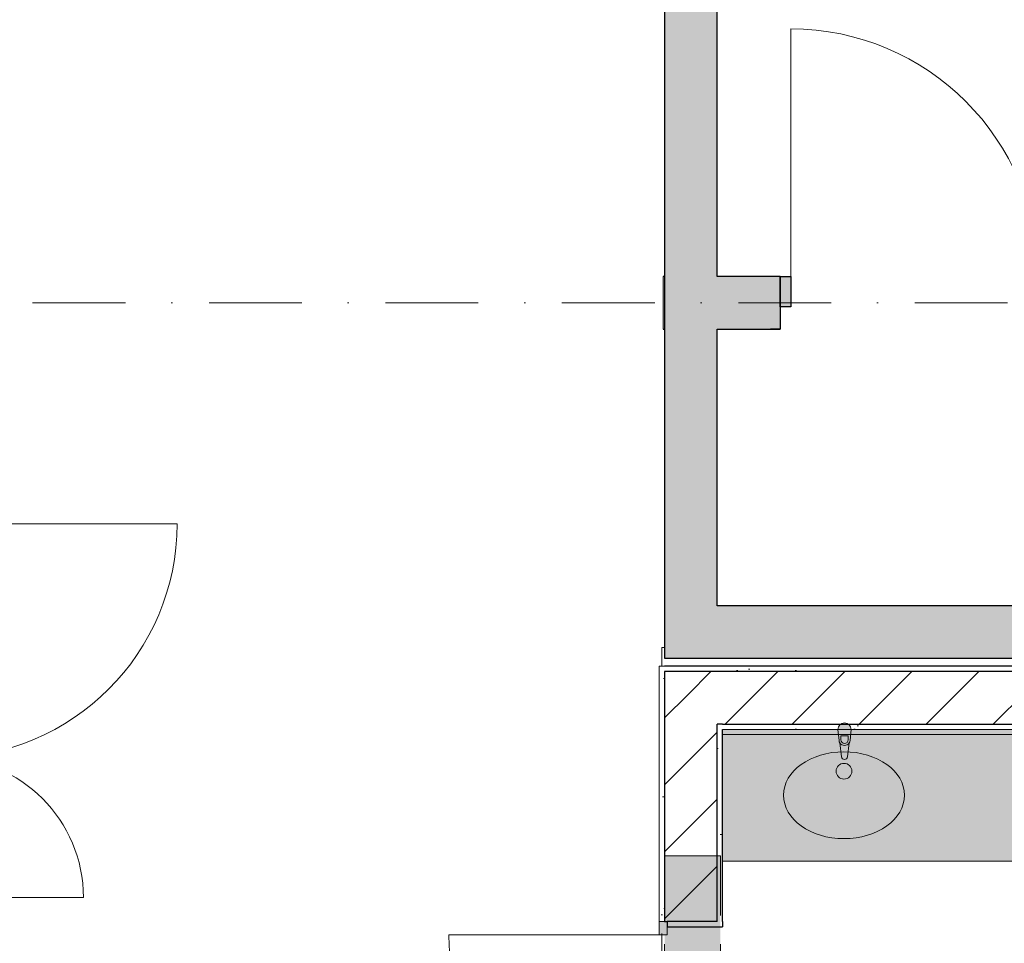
# Model space of a CAD drawing. Header units: millimetres. Extents: x -59761 to 112741, y -57975 to 46221.
# Tile 418 of 421: x 30010 to 33751, y 6566 to 10075. Entities that reach past the tile are written whole.
import ezdxf

# ---------------------------------------------------------------- set-up
doc = ezdxf.new("R2010")
doc.units = ezdxf.units.MM
for name, pattern in [('Wipeout_Contour', [1000, 0, -1000]), ('Невидимая', [391.222223, 282.222223, -109]), ('Штриховая', [564.444447, 282.222223, -282.222223]), ('Штрихпунктирная', [670.277762, 352.777767, -176.388884, 0, -141.111112])]:
    doc.linetypes.add(name, pattern=pattern)
for name, color, linetype in [('АИ - Отделка - Перегородки', 7, 'Continuous'), ('Интерьер - Оборудование', 7, 'Continuous'), ('Интерьер - Сантехника', 7, 'Continuous'), ('Конструктив - Перемычки', 7, 'Continuous'), ('Конструктив - Стены Блок 200 нов', 7, 'Continuous'), ('Конструктив - Стены Внутр сущ.', 7, 'Continuous'), ('Элемент Модели - Зона', 7, 'Continuous'), ('Элемент Модели - Оси', 2, 'Continuous')]:
    doc.layers.add(name, color=color, linetype=linetype)
pattern_1 = [(45, (-45000, -54000), (-127.27922, 127.27922), [])]
pattern_2 = [(45, (-45000, -53650), (-111.36932, 111.36932), [0, -105, 0, -157.5]), (110, (-44650, -53650), (148.0016, 53.86817), [0, -77, 0, -133])]

msp = doc.modelspace()

# ---------------------------------------------------------------- hatches: boundary and pattern name
at = {"layer": 'Конструктив - Стены Внутр сущ.', "linetype": 'Continuous', "lineweight": 15}
for points in [[(32660.06, 7849), (32660.06, 13850), (32460.06, 13850), (32460.06, 7849)], [(32455.06, 9099.91), (32455.06, 8899.91), (32460.06, 8899.91), (32460.06, 9099.91)], [(32660.06, 9099.91), (32660.06, 8899.91), (32899.79, 8899.91), (32899.79, 9099.91)], [(32660.06, 7849), (32460.06, 7649), (32660.06, 7649)], [(32460.06, 7849), (32460.06, 7649), (32660.06, 7849)], [(32660.06, 7649), (35700.06, 7649), (35700.06, 7849), (32660.06, 7849)]]:
    msp.add_hatch(color=7, dxfattribs=at).paths.add_polyline_path(points)
at = {"layer": 'Конструктив - Стены Внутр сущ.', "linetype": 'Continuous', "lineweight": 0}
msp.add_hatch(color=255, dxfattribs=at).paths.add_polyline_path([(32899.79, 9099.91), (32899.79, 8984.91), (32939.79, 8984.91), (32939.79, 9099.91)])

# ---------------------------------------------------------------- linework, layer by layer
at = {"layer": 'АИ - Отделка - Перегородки', "color": 7, "linetype": 'Continuous', "lineweight": 30}
for p, q in [((32460.06, 9099.91), (32455.06, 9099.91)), ((32455.06, 8899.91), (32460.06, 8899.91))]:
    msp.add_line(p, q, dxfattribs=at)
at = {"layer": 'АИ - Отделка - Перегородки', "color": 7, "linetype": 'Continuous', "lineweight": 5}
msp.add_line((32455.06, 9099.91), (32455.06, 8899.91), dxfattribs=at)
at = {"layer": 'Интерьер - Оборудование', "color": 7, "linetype": 'Continuous', "lineweight": 5}
for p, q in [((33130.26, 7339.22), (33130.26, 7354.09)), ((33130.26, 7354.09), (33157.46, 7354.09)), ((33157.46, 7354.09), (33157.46, 7339.22))]:
    msp.add_line(p, q, dxfattribs=at)
for centre, radius, start, end in [((33143.86, 7339.22), 13.6, 180, 0), ((33143.86, 7338.95), 21.09, 212.77103, 327.22897)]:
    msp.add_arc(centre, radius, start, end, dxfattribs=at)
at = {"layer": 'Интерьер - Сантехника', "color": 7, "linetype": 'Continuous', "lineweight": 5}
msp.add_circle((33141.73, 7220.09), 30, dxfattribs=at)
msp.add_ellipse((33141.73, 7129), major_axis=(230, 0), ratio=0.7173913, dxfattribs=at)
at = {"layer": 'Конструктив - Стены Блок 200 нов', "color": 7, "linetype": 'Continuous', "lineweight": 5}
for p, q in [((29720, 8160), (30608, 8160)), ((29720, 6740), (30252, 6740)), ((32440.06, 6599), (31640.06, 6599)), ((32440.06, 6599), (32470.06, 6599))]:
    msp.add_line(p, q, dxfattribs=at)
for centre, radius, start, end in [((29720, 8160), 888, 270, 0), ((29720, 6740), 532, 0, 90), ((32440.06, 6599), 800, 180, 270)]:
    msp.add_arc(centre, radius, start, end, dxfattribs=at)
at = {"layer": 'Конструктив - Стены Внутр сущ.', "color": 7, "linetype": 'Continuous', "lineweight": 15}
msp.add_line((32939.79, 9099.91), (32939.79, 10039.91), dxfattribs=at)
at = {"layer": 'Конструктив - Стены Внутр сущ.', "color": 7, "linetype": 'Continuous', "lineweight": 30}
for p, q in [((32899.79, 9099.91), (32862.79, 9099.91)), ((32899.79, 9099.91), (32862.79, 9099.91)), ((32899.79, 9099.91), (32862.79, 9099.91)), ((32899.79, 9099.91), (32899.79, 8984.91)), ((32899.79, 9099.91), (32939.79, 9099.91)), ((32899.79, 8984.91), (32899.79, 9099.91)), ((32899.79, 9099.91), (32899.79, 8984.91)), ((32899.79, 9099.91), (32899.79, 8984.91)), ((32939.79, 9099.91), (32939.79, 8984.91)), ((32899.79, 8984.91), (32899.79, 8899.91)), ((32939.79, 8984.91), (32899.79, 8984.91)), ((32899.79, 8984.91), (32899.79, 8899.91)), ((32899.79, 8984.91), (32899.79, 8899.91)), ((32899.79, 8899.91), (32862.79, 8899.91)), ((32899.79, 8899.91), (32862.79, 8899.91)), ((32899.79, 8899.91), (32862.79, 8899.91))]:
    msp.add_line(p, q, dxfattribs=at)
at = {"layer": 'Конструктив - Стены Внутр сущ.', "color": 7, "linetype": 'Continuous', "lineweight": 30, "flags": 128}
for points in [[(32460.06, 13850), (32460.06, 7649)], [(32660.06, 9099.91), (32660.06, 13850)], [(32899.79, 9099.91), (32660.06, 9099.91)], [(32660.06, 7849), (32660.06, 8899.91)], [(32660.06, 8899.91), (32899.79, 8899.91)], [(35700.06, 7849), (32660.06, 7849)], [(32460.06, 7649), (32660.06, 7649)], [(32660.06, 7649), (35700.06, 7649)]]:
    msp.add_lwpolyline(points, dxfattribs=at)
at = {"layer": 'Конструктив - Стены Внутр сущ.', "color": 7, "linetype": 'Continuous', "lineweight": 15}
msp.add_arc((32939.79, 9099.91), 940, 0, 90, dxfattribs=at)
at = {"layer": 'Элемент Модели - Зона', "color": 253, "linetype": 'Штриховая', "lineweight": 15, "flags": 128}
for points in [[(-8890, -17680), (-3119.74, -17680), (-3119.74, -14858.42), (142.53, -11594.86), (156.67, -11609), (156.67, -11580), (18300, -11580), (18300, -11600), (32399.73, -11600), (32399.73, -11580), (69081.36, -11580), (72316.72, -14823.47), (72320.06, -15158.11), (72320.06, -17695), (72360, -17695), (72360, -19700), (72120, -19700), (72120, -18300), (71700, -18300), (71700, -17900), (63300, -17900), (63300, -18300), (62700, -18300), (62700, -17900), (54320, -17900), (54320, -27030), (62700, -27030), (62700, -26350), (63300, -26350), (63300, -27540), (67380, -27540), (67380, -26630), (67500, -26630), (67500, -27660), (62920, -27660), (62920, -32819.89), (72120, -32819.89), (72120, -27750), (71650, -27750), (71650, -26250), (72120, -26250), (72120, -21200), (72360, -21200), (72360, -33849.94), (72120, -33849.94), (72120, -33059.89), (54320, -33059.89), (54320, -39349.94), (72120, -39349.94), (72120, -36299.94), (71700.06, -36299.94), (71700.06, -35674.44), (72120, -35674.44), (72120, -35349.94), (72360, -35349.94), (72360, -35679.94), (75850, -35679.94), (75850, -16794.88), (75238.88, -16794.88), (75238.88, -9000), (80700, -9000), (80700, -8700), (81300, -8700), (81300, -9000), (87517.1, -9000), (87517.1, -320), (85530, -320), (85530, 300), (84182.9, 300), (81300, 300), (81300, -300), (80700, -300), (80700, 212.5), (79799.78, 212.5), (72300, 212.5), (72300, -300), (71700, -300), (71700, 212.5), (63300, 212.5), (63300, -300), (62700, -300), (62700, 212.5), (54300, 212.5), (54300, -300), (53700, -300), (53700, 212.5), (45650, 212.5), (45650, -300), (45050, -300), (44950, -300), (44950, -5367.2), (32450.06, -5367.2), (32450.06, -200), (32450.06, 7690), (32460.06, 7690), (32460.06, 13850), (29720, 13850), (29720, 5730), (28964.53, 5730), (28964.53, 212), (27300.06, 212), (27300.06, -300), (26700.06, -300), (26700.06, 212), (18300, 212), (18300, -300), (17700, -300), (17700, 212), (16025.03, 212), (16025.03, -7500), (16025.03, -9042.59), (9300, -9042.59), (9300, -9300), (8700, -9300), (8700, -9042.59), (300, -9042.59), (300, -9300), (-300, -9300), (-300, -9042.59), (-8250, -9042.59), (-8250, -9300), (-8850, -9300), (-8850, -9042.59), (-8890, -9042.59)], [(35450.06, 3769.5), (35450.06, 7379), (32680.06, 7379), (32680.06, 3769.5)]]:
    msp.add_lwpolyline(points, close=True, dxfattribs=at)
at = {"layer": 'Элемент Модели - Оси', "color": 7, "linetype": 'Штрихпунктирная', "lineweight": 15}
msp.add_line((-57760.58, 9000), (110650, 9000), dxfattribs=at)

# ---------------------------------------------------------------- next in the draw order: wipeouts: each hides what was drawn before it
at = {"color": 254, "linetype": 'Wipeout_Contour', "lineweight": 0, "ltscale": 7517114.534303}
msp.add_wipeout([(32440.06, 7619), (32460.06, 7599), (32460.06, 7619)], dxfattribs=at).dxf.layer = 'Конструктив - Стены Блок 200 нов'
at = {"color": 254, "linetype": 'Wipeout_Contour', "lineweight": 0, "ltscale": 7517843.909061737}
msp.add_wipeout([(32660.06, 7399), (32680.06, 7379), (32680.06, 7399)], dxfattribs=at).dxf.layer = 'Конструктив - Стены Блок 200 нов'

# ---------------------------------------------------------------- next in the draw order: wipeouts: each hides what was drawn before it
at = {"color": 254, "linetype": 'Wipeout_Contour', "lineweight": 0, "ltscale": 7517558.642208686}
msp.add_wipeout([(32460.06, 7599), (32660.06, 7399), (32660.06, 7599)], dxfattribs=at).dxf.layer = 'Конструктив - Стены Блок 200 нов'

# ---------------------------------------------------------------- next in the draw order: hatches: boundary and pattern name
at = {"layer": 'Конструктив - Стены Блок 200 нов', "linetype": 'Continuous', "lineweight": 5}
h = msp.add_hatch(dxfattribs=at)
h.set_pattern_fill('БЛОКИ_БЕТОННЫЕ_ЭФФЕКТИВН_2D', style=0, pattern_type=2)
h.set_pattern_definition(pattern_1)
h.paths.add_polyline_path([(32460.06, 7599), (32660.06, 7399), (32660.06, 7599)])

# ---------------------------------------------------------------- next in the draw order: wipeouts: each hides what was drawn before it
at = {"color": 254, "linetype": 'Wipeout_Contour', "lineweight": 0, "ltscale": 7517097.989485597}
msp.add_wipeout([(32440.06, 7599), (32460.06, 7599), (32440.06, 7619)], dxfattribs=at).dxf.layer = 'Конструктив - Стены Блок 200 нов'
at = {"color": 254, "linetype": 'Wipeout_Contour', "lineweight": 0, "ltscale": 7517827.366025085}
msp.add_wipeout([(32680.06, 7379), (32660.06, 7399), (32660.06, 7379)], dxfattribs=at).dxf.layer = 'Конструктив - Стены Блок 200 нов'

# ---------------------------------------------------------------- next in the draw order: linework, layer by layer
at = {"layer": 'Конструктив - Стены Блок 200 нов', "color": 7, "linetype": 'Continuous', "lineweight": 5, "flags": 128}
msp.add_lwpolyline([(32440.06, 7619), (32460.06, 7619)], dxfattribs=at)

# ---------------------------------------------------------------- next in the draw order: wipeouts: each hides what was drawn before it
at = {"color": 254, "linetype": 'Wipeout_Contour', "lineweight": 0, "ltscale": 10023024.61990844}
msp.add_wipeout([(32460.06, 7599), (32440.06, 7599), (32440.06, 6649), (32460.06, 6649)], dxfattribs=at).dxf.layer = 'Конструктив - Стены Блок 200 нов'
at = {"color": 254, "linetype": 'Wipeout_Contour', "lineweight": 0, "ltscale": 10023948.12003847}
msp.add_wipeout([(32660.06, 7379), (32660.06, 6649), (32680.06, 6649), (32680.06, 7379)], dxfattribs=at).dxf.layer = 'Конструктив - Стены Блок 200 нов'

# ---------------------------------------------------------------- next in the draw order: hatches: boundary and pattern name
at = {"layer": 'Конструктив - Стены Блок 200 нов', "linetype": 'Continuous', "lineweight": 5}
h = msp.add_hatch(dxfattribs=at)
h.set_pattern_fill('ШТУКАТУРКА__ГИПС_01_000D', color=252, style=0, pattern_type=2)
h.set_pattern_definition(pattern_2)
h.paths.add_polyline_path([(32460.06, 7599), (32440.06, 7599), (32440.06, 6649), (32460.06, 6649)])
h = msp.add_hatch(dxfattribs=at)
h.set_pattern_fill('ШТУКАТУРКА__ГИПС_01_000D', color=252, style=0, pattern_type=2)
h.set_pattern_definition(pattern_2)
h.paths.add_polyline_path([(32660.06, 7379), (32660.06, 6649), (32680.06, 6649), (32680.06, 7379)])

# ---------------------------------------------------------------- next in the draw order: linework, layer by layer
at = {"layer": 'Интерьер - Сантехника', "color": 7, "linetype": 'Continuous', "lineweight": 5}
for p, q in [((32680.06, 7359), (35450.06, 7359)), ((32680.06, 6879), (35450.06, 6879))]:
    msp.add_line(p, q, dxfattribs=at)
at = {"layer": 'Конструктив - Стены Блок 200 нов', "color": 7, "linetype": 'Continuous', "lineweight": 5}
msp.add_line((32440.06, 6649), (32440.06, 6599), dxfattribs=at)
at = {"layer": 'Конструктив - Стены Блок 200 нов', "color": 7, "linetype": 'Continuous', "lineweight": 5, "flags": 128}
msp.add_lwpolyline([(32440.06, 7619), (32440.06, 6649)], dxfattribs=at)

# ---------------------------------------------------------------- next in the draw order: wipeouts: each hides what was drawn before it
at = {"color": 254, "linetype": 'Wipeout_Contour', "lineweight": 0, "ltscale": 7517383.256907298}
msp.add_wipeout([(32660.06, 7399), (32460.06, 7599), (32460.06, 7399)], dxfattribs=at).dxf.layer = 'Конструктив - Стены Блок 200 нов'

# ---------------------------------------------------------------- next in the draw order: hatches: boundary and pattern name
at = {"layer": 'Конструктив - Стены Блок 200 нов', "linetype": 'Continuous', "lineweight": 5}
h = msp.add_hatch(dxfattribs=at)
h.set_pattern_fill('БЛОКИ_БЕТОННЫЕ_ЭФФЕКТИВН_2D', style=0, pattern_type=2)
h.set_pattern_definition(pattern_1)
h.paths.add_polyline_path([(32660.06, 7399), (32460.06, 7599), (32460.06, 7399)])

# ---------------------------------------------------------------- next in the draw order: linework, layer by layer
at = {"layer": 'Конструктив - Стены Блок 200 нов', "color": 7, "linetype": 'Continuous', "lineweight": 30}
msp.add_line((32660.06, 7599), (32460.06, 7599), dxfattribs=at)

# ---------------------------------------------------------------- next in the draw order: wipeouts: each hides what was drawn before it
at = {"color": 254, "linetype": 'Wipeout_Contour', "lineweight": 0, "ltscale": 12529335.89749131}
msp.add_wipeout([(32460.06, 6649), (32470.06, 6649), (32660.06, 6649), (32660.06, 7399), (32460.06, 7399)], dxfattribs=at).dxf.layer = 'Конструктив - Стены Блок 200 нов'

# ---------------------------------------------------------------- next in the draw order: hatches: boundary and pattern name
at = {"layer": 'Конструктив - Стены Блок 200 нов', "linetype": 'Continuous', "lineweight": 5}
h = msp.add_hatch(dxfattribs=at)
h.set_pattern_fill('БЛОКИ_БЕТОННЫЕ_ЭФФЕКТИВН_2D', style=0, pattern_type=2)
h.set_pattern_definition(pattern_1)
h.paths.add_polyline_path([(32460.06, 6649), (32470.06, 6649), (32660.06, 6649), (32660.06, 7399), (32460.06, 7399)])

# ---------------------------------------------------------------- next in the draw order: linework, layer by layer
at = {"layer": 'Конструктив - Перемычки', "color": 7, "linetype": 'Невидимая', "lineweight": 0}
msp.add_line((32671.98, 6899), (32459.98, 6899), dxfattribs=at)
at = {"layer": 'Конструктив - Стены Блок 200 нов', "color": 7, "linetype": 'Continuous', "lineweight": 30}
for p, q in [((32460.06, 7599), (32460.06, 7399)), ((32680.06, 7399), (32660.06, 7399))]:
    msp.add_line(p, q, dxfattribs=at)

# ---------------------------------------------------------------- next in the draw order: wipeouts: each hides what was drawn before it
at = {"color": 254, "linetype": 'Wipeout_Contour', "lineweight": 0, "ltscale": 10029228.26883167}
msp.add_wipeout([(35670.06, 7619), (32460.06, 7619), (32460.06, 7599), (35670.06, 7599)], dxfattribs=at).dxf.layer = 'Конструктив - Стены Блок 200 нов'
at = {"color": 254, "linetype": 'Wipeout_Contour', "lineweight": 0, "ltscale": 12529755.11688344}
msp.add_wipeout([(32680.06, 6629), (32680.06, 6649), (32660.06, 6649), (32470.06, 6649), (32470.06, 6629)], dxfattribs=at).dxf.layer = 'Конструктив - Стены Блок 200 нов'

# ---------------------------------------------------------------- next in the draw order: hatches: boundary and pattern name
at = {"layer": 'Конструктив - Перемычки', "linetype": 'Continuous', "lineweight": 0}
msp.add_hatch(color=59, dxfattribs=at).paths.add_polyline_path([(32459.98, 5499), (32671.98, 5499), (32671.98, 6899), (32459.98, 6899)])
at = {"layer": 'Конструктив - Стены Блок 200 нов', "linetype": 'Continuous', "lineweight": 5}
h = msp.add_hatch(dxfattribs=at)
h.set_pattern_fill('ШТУКАТУРКА__ГИПС_01_000D', color=252, style=0, pattern_type=2)
h.set_pattern_definition(pattern_2)
h.paths.add_polyline_path([(35670.06, 7619), (32460.06, 7619), (32460.06, 7599), (35670.06, 7599)])
at = {"layer": 'Конструктив - Стены Блок 200 нов', "linetype": 'Continuous', "lineweight": 0}
msp.add_hatch(color=255, dxfattribs=at).paths.add_polyline_path([(32440.06, 6649), (32440.06, 6599), (32470.06, 6599), (32470.06, 6649)])

# ---------------------------------------------------------------- next in the draw order: linework, layer by layer
at = {"layer": 'Конструктив - Перемычки', "color": 7, "linetype": 'Невидимая', "lineweight": 0}
for p, q in [((32459.98, 5499), (32459.98, 6899)), ((32671.98, 5499), (32671.98, 6899))]:
    msp.add_line(p, q, dxfattribs=at)
at = {"layer": 'Конструктив - Перемычки', "color": 7, "linetype": 'Штрихпунктирная', "lineweight": 0}
msp.add_line((32459.98, 5499), (32459.98, 6899), dxfattribs=at)
at = {"layer": 'Конструктив - Стены Блок 200 нов', "color": 7, "linetype": 'Continuous', "lineweight": 30}
for p, q in [((32460.06, 7399), (32460.06, 6649)), ((32660.06, 6649), (32660.06, 7399)), ((32460.06, 6649), (32470.06, 6649)), ((32460.06, 6649), (32470.06, 6649)), ((32460.06, 6649), (32470.06, 6649)), ((32470.06, 6649), (32470.06, 6629)), ((32660.06, 6649), (32470.06, 6649)), ((32470.06, 6629), (32680.06, 6629)), ((32470.06, 6629), (32680.06, 6629)), ((32680.06, 6649), (32680.06, 6629)), ((32680.06, 6649), (32680.06, 6629))]:
    msp.add_line(p, q, dxfattribs=at)
at = {"layer": 'Конструктив - Стены Блок 200 нов', "color": 7, "linetype": 'Continuous', "lineweight": 5}
for p, q in [((32440.06, 6649), (32460.06, 6649)), ((32470.06, 6649), (32440.06, 6649)), ((32440.06, 6649), (32460.06, 6649)), ((32440.06, 6649), (32460.06, 6649)), ((32470.06, 6599), (32470.06, 6649))]:
    msp.add_line(p, q, dxfattribs=at)
at = {"layer": 'Конструктив - Стены Блок 200 нов', "color": 7, "linetype": 'Continuous', "lineweight": 30, "flags": 128}
for points in [[(35670.06, 7619), (32460.06, 7619)], [(32680.06, 6649), (32680.06, 7379)]]:
    msp.add_lwpolyline(points, dxfattribs=at)

# ---------------------------------------------------------------- next in the draw order: wipeouts: each hides what was drawn before it
at = {"color": 254, "linetype": 'Wipeout_Contour', "lineweight": 0, "ltscale": 10029326.17542704}
msp.add_wipeout([(35450.06, 7399), (32680.06, 7399), (32680.06, 7379), (35450.06, 7379)], dxfattribs=at).dxf.layer = 'Конструктив - Стены Блок 200 нов'

# ---------------------------------------------------------------- next in the draw order: hatches: boundary and pattern name
at = {"layer": 'Интерьер - Сантехника', "linetype": 'Continuous', "lineweight": 0}
msp.add_hatch(color=255, dxfattribs=at).paths.add_polyline_path([(32680.06, 6879), (35450.06, 6879), (35450.06, 7379), (32680.06, 7379)])
at = {"layer": 'Конструктив - Стены Блок 200 нов', "linetype": 'Continuous', "lineweight": 5}
h = msp.add_hatch(dxfattribs=at)
h.set_pattern_fill('ШТУКАТУРКА__ГИПС_01_000D', color=252, style=0, pattern_type=2)
h.set_pattern_definition(pattern_2)
h.paths.add_polyline_path([(35450.06, 7399), (32680.06, 7399), (32680.06, 7379), (35450.06, 7379)])

# ---------------------------------------------------------------- next in the draw order: linework, layer by layer
at = {"layer": 'Интерьер - Сантехника', "color": 7, "linetype": 'Continuous', "lineweight": 5}
for p, q in [((32680.06, 7379), (35450.06, 7379)), ((32680.06, 6879), (32680.06, 7379))]:
    msp.add_line(p, q, dxfattribs=at)
at = {"layer": 'Конструктив - Стены Блок 200 нов', "color": 7, "linetype": 'Continuous', "lineweight": 5, "flags": 128}
msp.add_lwpolyline([(32680.06, 7379), (35450.06, 7379)], dxfattribs=at)

# ---------------------------------------------------------------- next in the draw order: wipeouts: each hides what was drawn before it
at = {"color": 254, "linetype": 'Wipeout_Contour', "lineweight": 0, "ltscale": 10029277.21770231}
msp.add_wipeout([(32660.06, 7599), (32660.06, 7399), (35470.06, 7399), (35470.06, 7599)], dxfattribs=at).dxf.layer = 'Конструктив - Стены Блок 200 нов'

# ---------------------------------------------------------------- next in the draw order: hatches: boundary and pattern name
at = {"layer": 'Интерьер - Оборудование', "linetype": 'Continuous', "lineweight": 0}
msp.add_hatch(color=255, dxfattribs=at).paths.add_polyline_path([(33118.86, 7379), (33122.86, 7337.05, 0.1210196), (33126.13, 7327.53), (33132.76, 7274.6, 0.8825663), (33154.96, 7274.6), (33161.59, 7327.53, 0.1210196), (33164.86, 7337.05), (33168.86, 7379, 1)])
at = {"layer": 'Конструктив - Стены Блок 200 нов', "linetype": 'Continuous', "lineweight": 5}
h = msp.add_hatch(dxfattribs=at)
h.set_pattern_fill('БЛОКИ_БЕТОННЫЕ_ЭФФЕКТИВН_2D', style=0, pattern_type=2)
h.set_pattern_definition(pattern_1)
h.paths.add_polyline_path([(32660.06, 7599), (32660.06, 7399), (35470.06, 7399), (35470.06, 7599)])

# ---------------------------------------------------------------- next in the draw order: linework, layer by layer
at = {"layer": 'Интерьер - Оборудование', "color": 7, "linetype": 'Continuous', "lineweight": 5, "flags": 128}
msp.add_lwpolyline([(33118.86, 7379), (33122.86, 7337.05, 0.1210196), (33126.13, 7327.53), (33132.76, 7274.6, 0.8825663), (33154.96, 7274.6), (33161.59, 7327.53, 0.1210196), (33164.86, 7337.05), (33168.86, 7379, 1)], format="xyb", close=True, dxfattribs=at)
at = {"layer": 'Конструктив - Стены Блок 200 нов', "color": 7, "linetype": 'Continuous', "lineweight": 30}
for p, q in [((32660.06, 7599), (32460.06, 7599)), ((35470.06, 7599), (32660.06, 7599)), ((32680.06, 7399), (32660.06, 7399)), ((32680.06, 7399), (35450.06, 7399))]:
    msp.add_line(p, q, dxfattribs=at)

doc.saveas('drawing.dxf')
